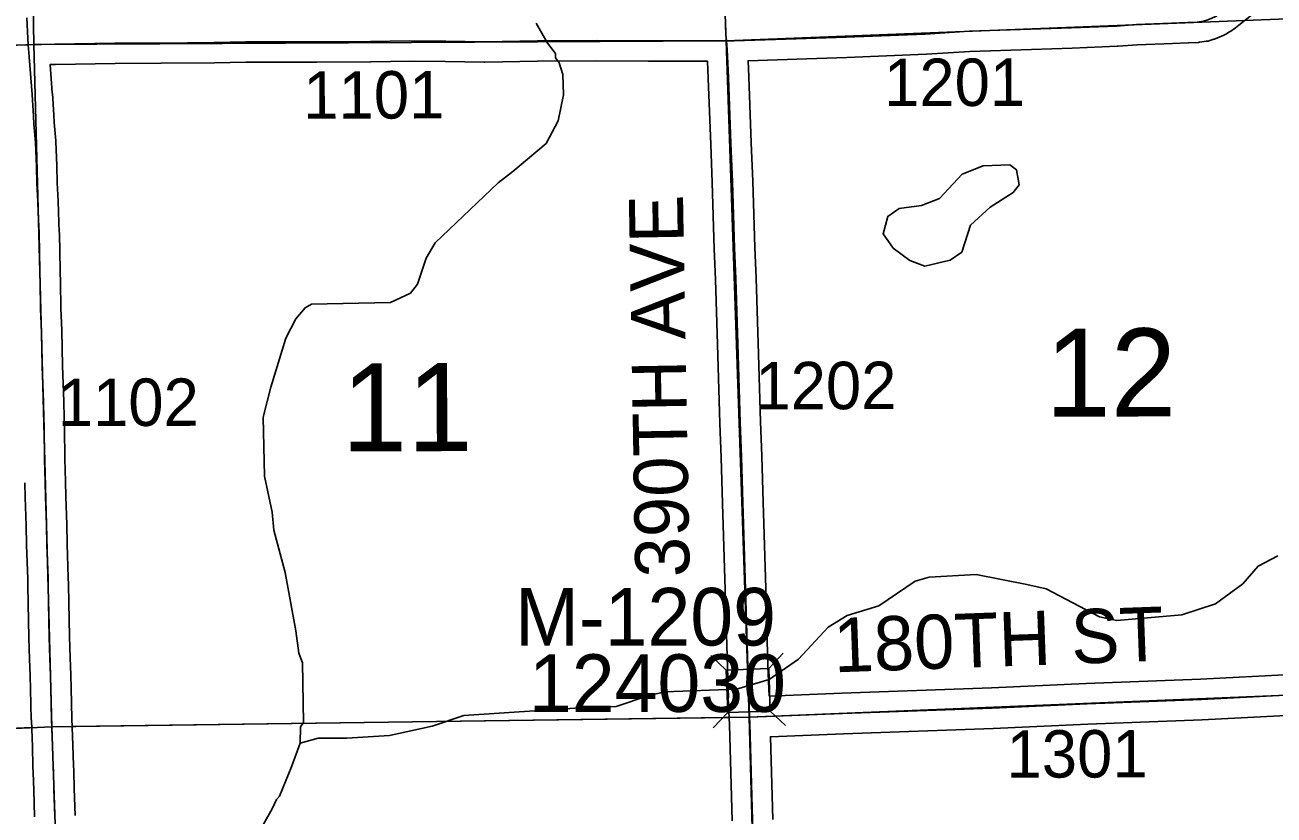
# Model space of a CAD drawing. Extents: x 128.7 to 185.5, y -21.4 to 12.6.
# Drawn here: x 161.996 to 163.84, y -2.85 to -1.683 of the extents above; entities that cross this region are included whole.
import ezdxf

# ---------------------------------------------------------------- set-up
doc = ezdxf.new("R2010")
doc.units = 0
for name, color, linetype in [('tdCoHydroRiver', 7, 'Continuous'), ('tdCoSecRdNmbr', 7, 'Continuous'), ('tdCoSecRdTxt', 7, 'Continuous'), ('tdCoSecRteBand', 7, 'Continuous'), ('tdCoSecRteCL', 7, 'Continuous'), ('tdCoSectLine', 7, 'Continuous'), ('tdCoSectLinePart', 7, 'Continuous'), ('tdCoSectNmbr', 7, 'Continuous'), ('tdCoStrucSec', 7, 'Continuous'), ('tdCoStrucSecCoName', 7, 'Continuous'), ('tdCoStrucSecFHWANum', 7, 'Continuous'), ('tdCoSurfAsphalt', 7, 'Continuous'), ('tdCoSurfGravel', 7, 'Continuous')]:
    doc.layers.add(name, color=color, linetype=linetype)

msp = doc.modelspace()

# ---------------------------------------------------------------- linework, layer by layer
at = {"layer": 'tdCoHydroRiver'}
for points in [[(162.7507, -1.6807), (162.7675, -1.7101), (162.7792, -1.7254), (162.7794, -1.7317), (162.7844, -1.7394), (162.7898, -1.7566), (162.7909, -1.7865), (162.7829, -1.8247), (162.7652, -1.8585), (162.7377, -1.8816), (162.7163, -1.8998), (162.6948, -1.9164), (162.6018, -2.0051), (162.5885, -2.0277), (162.5757, -2.0661), (162.5651, -2.0791), (162.5356, -2.0928), (162.419, -2.0956), (162.4097, -2.1007), (162.3961, -2.117), (162.3814, -2.1459), (162.3588, -2.2178), (162.3479, -2.2624), (162.3495, -2.3492), (162.361, -2.4024), (162.3636, -2.4291), (162.3801, -2.4916), (162.396, -2.5779), (162.4004, -2.6108), (162.4056, -2.6249), (162.4073, -2.7132), (162.4029, -2.7197), (162.4022, -2.7434), (162.3893, -2.7786), (162.3719, -2.8218), (162.3674, -2.8267), (162.3616, -2.8396), (162.3098, -2.9315)], [(163.3244, -2.0396), (163.302, -2.031), (163.2776, -2.013), (163.2626, -1.9914), (163.2696, -1.9659), (163.2865, -1.9542), (163.3195, -1.9498), (163.3459, -1.9394), (163.3793, -1.9034), (163.4104, -1.8912), (163.4498, -1.8897), (163.4596, -1.8972), (163.4635, -1.9192), (163.4545, -1.9306), (163.4206, -1.9524), (163.3916, -1.9787), (163.3789, -2.0186), (163.3619, -2.0303), (163.3244, -2.0396)], [(163.8455, -2.4668), (163.8161, -2.4821), (163.7934, -2.5082), (163.7534, -2.5381), (163.7035, -2.5542), (163.6076, -2.5625), (163.5821, -2.5572), (163.5032, -2.5159), (163.4746, -2.5091), (163.3998, -2.4945), (163.3305, -2.4987), (163.3102, -2.5042), (163.2564, -2.5409), (163.2096, -2.5553), (163.1818, -2.5721), (163.1378, -2.6196), (163.0947, -2.6496), (163.0463, -2.664), (162.9407, -2.668), (162.9157, -2.6736), (162.8689, -2.6896), (162.8153, -2.6916), (162.6437, -2.7028), (162.597, -2.7187), (162.5343, -2.7321), (162.4713, -2.736), (162.4287, -2.7361), (162.4022, -2.7434)]]:
    msp.add_lwpolyline(points, dxfattribs=at)
at = {"layer": 'tdCoSecRteBand'}
for points in [[(163.8115, -1.6649), (163.7879, -1.6835), (163.7829, -1.6875), (163.7821, -1.6881), (163.7812, -1.6887), (163.7759, -1.6923), (163.775, -1.6929), (163.774, -1.6935), (163.7685, -1.6967), (163.7676, -1.6972), (163.7666, -1.6977), (163.7609, -1.7004), (163.7599, -1.7009), (163.7589, -1.7013), (163.7529, -1.7037), (163.7519, -1.7041), (163.7509, -1.7044), (163.7448, -1.7063), (163.7423, -1.7071), (163.7396, -1.7074), (163.73, -1.7087), (163.729, -1.7088), (163.728, -1.7089), (163.7136, -1.7098), (163.7133, -1.7098), (163.713, -1.7098), (163.6897, -1.7107), (163.6382, -1.7128), (163.6091, -1.7147), (163.6087, -1.7147), (163.6083, -1.7147), (163.5418, -1.7173), (163.5418, -1.7173), (163.5417, -1.7173), (163.4818, -1.7194), (163.4818, -1.7194), (163.4818, -1.7194), (163.3909, -1.7225), (163.3269, -1.7266), (163.3265, -1.7266), (163.3262, -1.7266), (163.2093, -1.7311), (163.2092, -1.7311), (163.2092, -1.7311), (163.1355, -1.7337), (163.1354, -1.7337), (163.1353, -1.7337), (163.0634, -1.736), (163.0647, -1.7594), (163.0647, -1.7597), (163.0647, -1.7599), (163.0681, -1.8573), (163.0704, -1.9137), (163.0704, -1.9138), (163.0704, -1.9139), (163.0736, -2.012), (163.0751, -2.0572), (163.0783, -2.1531), (163.0783, -2.1531), (163.0783, -2.1532), (163.0817, -2.2692), (163.0837, -2.3196), (163.0837, -2.3198), (163.0837, -2.3199), (163.0857, -2.388), (163.0896, -2.5154), (163.0896, -2.5155), (163.0896, -2.5155), (163.0928, -2.6299), (163.0943, -2.6742)], [(163.0397, -2.8582), (163.0358, -2.7159), (163.0355, -2.7066), (163.0342, -2.6766), (163.0343, -2.6766), (163.0343, -2.6766), (163.0343, -2.6766), (163.0328, -2.6318), (163.0328, -2.6317), (163.0328, -2.6316), (163.0296, -2.5172), (163.0257, -2.3898), (163.0257, -2.3897), (163.0257, -2.3897), (163.0237, -2.3218), (163.0218, -2.2714), (163.0217, -2.2713), (163.0217, -2.2711), (163.0183, -2.155), (163.0151, -2.0592), (163.0151, -2.0591), (163.0151, -2.0591), (163.0136, -2.014), (163.0136, -2.014), (163.0104, -1.916), (163.0082, -1.8596), (163.0082, -1.8595), (163.0082, -1.8595), (163.0047, -1.7623), (163.0034, -1.7365), (162.9889, -1.7365), (162.9164, -1.7366), (162.9163, -1.7366), (162.9163, -1.7366), (162.8399, -1.7364), (162.7528, -1.7367), (162.6751, -1.7381), (162.6746, -1.7381), (162.6741, -1.7381), (162.617, -1.7372), (162.5645, -1.7365), (162.5067, -1.7379), (162.5064, -1.7379), (162.5061, -1.7379), (162.427, -1.7381), (162.4269, -1.7381), (162.4269, -1.7381), (162.3221, -1.7382), (162.276, -1.739), (162.276, -1.739), (162.2759, -1.739), (162.197, -1.7399), (162.1969, -1.7399), (162.1968, -1.7399), (162.1292, -1.7401), (162.0411, -1.7416), (162.0333, -1.7418), (162.0365, -1.7835), (162.0365, -1.7837), (162.0366, -1.7839), (162.0386, -1.8162), (162.0393, -1.8272), (162.0415, -1.8544), (162.0415, -1.8549), (162.0415, -1.8554), (162.0432, -1.8912), (162.0432, -1.8914), (162.0432, -1.8917), (162.0439, -1.9164), (162.0451, -1.9427), (162.0451, -1.9428), (162.0451, -1.9429), (162.0457, -1.9596), (162.0468, -1.989), (162.0468, -1.9893), (162.0469, -1.9896), (162.0474, -2.0196), (162.0488, -2.0673), (162.0488, -2.0676), (162.0488, -2.0678), (162.0491, -2.0964), (162.0493, -2.1018), (162.0504, -2.134), (162.0504, -2.1342), (162.0504, -2.1344), (162.0516, -2.1867), (162.0533, -2.239), (162.0534, -2.2427), (162.0545, -2.2778), (162.0545, -2.278), (162.0545, -2.2783), (162.0551, -2.3237), (162.0559, -2.3573), (162.0566, -2.3792), (162.0579, -2.4206), (162.0579, -2.4207), (162.0579, -2.4208), (162.0586, -2.4498), (162.0601, -2.499), (162.0601, -2.4991), (162.0601, -2.4992), (162.0604, -2.5092), (162.0611, -2.5358), (162.0611, -2.5359), (162.0611, -2.536), (162.0621, -2.5863), (162.063, -2.6178), (162.0638, -2.6426), (162.0644, -2.6624), (162.0644, -2.6624), (162.0644, -2.6625), (162.0655, -2.7073), (162.067, -2.7467), (162.067, -2.7469), (162.067, -2.7471), (162.0677, -2.776), (162.0681, -2.785), (162.069, -2.8105), (162.069, -2.8106), (162.069, -2.8107), (162.0703, -2.8503)], [(162.0104, -2.8524), (162.0091, -2.8127), (162.0081, -2.7872), (162.0078, -2.7781), (162.0078, -2.7779), (162.0078, -2.7777), (162.0071, -2.7488), (162.0056, -2.7094), (162.0056, -2.7092), (162.0055, -2.7091), (162.0044, -2.6641), (162.0038, -2.6444), (162.003, -2.6196), (162.003, -2.6195), (162.003, -2.6195), (162.0021, -2.5879), (162.0021, -2.5878), (162.0021, -2.5876), (162.0011, -2.5373), (162.0004, -2.5108), (162.0002, -2.5008), (161.9986, -2.4515), (161.9986, -2.4514), (161.9986, -2.4513), (161.9979, -2.4223), (161.9966, -2.3811), (161.9959, -2.359)], [(163.0943, -2.6742), (163.2017, -2.67), (163.2017, -2.67), (163.2018, -2.67), (163.4226, -2.6618), (163.5624, -2.6557), (163.5624, -2.6557), (163.5625, -2.6557), (163.731, -2.649), (163.8645, -2.6424)], [(163.8673, -2.7023), (163.7338, -2.7089), (163.7337, -2.709), (163.7335, -2.709), (163.5649, -2.7156), (163.4252, -2.7218), (163.4251, -2.7218), (163.425, -2.7218), (163.204, -2.7299), (163.0963, -2.7342), (163.0997, -2.8564)]]:
    msp.add_lwpolyline(points, dxfattribs=at)
at = {"layer": 'tdCoSecRteCL'}
for points in [[(163.0315, -1.7066), (163.0308, -1.6979), (163.0276, -1.6032), (163.0216, -1.4557), (163.0165, -1.342), (163.0147, -1.2929), (163.0123, -1.2394), (163.0101, -1.198), (163.0101, -1.1625), (163.0061, -1.0582), (163.0049, -1.0236), (163.0009, -0.9331), (162.996, -0.8093), (162.9943, -0.7531), (162.9942, -0.7418), (162.994, -0.7169), (162.9932, -0.6989)], [(162.001, -1.7126), (162.0004, -1.7032), (161.9989, -1.6729)], [(163.0315, -1.7066), (163.0431, -1.7066), (163.1344, -1.7037), (163.2081, -1.7011), (163.325, -1.6967), (163.3895, -1.6925), (163.4807, -1.6894), (163.5407, -1.6873), (163.6071, -1.6848), (163.6367, -1.6828), (163.6885, -1.6807), (163.7118, -1.6798), (163.7262, -1.6789), (163.7358, -1.6777), (163.7419, -1.6758), (163.7478, -1.6734), (163.7535, -1.6707), (163.7591, -1.6675), (163.7643, -1.6639), (163.7694, -1.66)], [(161.2357, -1.7396), (161.2453, -1.7392), (161.3685, -1.7343), (161.4355, -1.7316), (161.5794, -1.7264), (161.6762, -1.7221), (161.8071, -1.7191), (161.9483, -1.7138), (162.001, -1.7126)], [(162.001, -1.7126), (162.0404, -1.7116), (162.1289, -1.7101), (162.1967, -1.7099), (162.2755, -1.709), (162.3219, -1.7082), (162.4269, -1.7081), (162.506, -1.7079), (162.5644, -1.7065), (162.6174, -1.7072), (162.6746, -1.7081), (162.7525, -1.7067), (162.8398, -1.7064), (162.9163, -1.7066), (162.9889, -1.7065), (163.0202, -1.7065), (163.0315, -1.7066)], [(162.0404, -2.8514), (162.039, -2.8116), (162.0381, -2.7861), (162.0377, -2.777), (162.037, -2.7479), (162.0355, -2.7083), (162.0344, -2.6633), (162.0338, -2.6435), (162.033, -2.6187), (162.0321, -2.587), (162.0311, -2.5366), (162.0304, -2.51), (162.0302, -2.4999), (162.0286, -2.4506), (162.0279, -2.4215), (162.0266, -2.3801), (162.0259, -2.3581), (162.0251, -2.3243), (162.0245, -2.2787), (162.0234, -2.2437), (162.0233, -2.2399), (162.0216, -2.1875), (162.0204, -2.1351), (162.0193, -2.1028), (162.0191, -2.0971), (162.0188, -2.0682), (162.0174, -2.0203), (162.0169, -1.9901), (162.0158, -1.9607), (162.0151, -1.9441), (162.0139, -1.9175), (162.0132, -1.8926), (162.0116, -1.8568), (162.0094, -1.8293), (162.0087, -1.8181), (162.0066, -1.7858), (162.0023, -1.7303), (162.001, -1.7126)], [(163.0654, -2.7054), (163.0648, -2.69), (163.0628, -2.6308), (163.0596, -2.5163), (163.0557, -2.3888), (163.0537, -2.3208), (163.0517, -2.2702), (163.0483, -2.1541), (163.0451, -2.0582), (163.0436, -2.013), (163.0404, -1.9149), (163.0382, -1.8584), (163.0347, -1.761), (163.0325, -1.7193), (163.0315, -1.7066)], [(163.0654, -2.7054), (163.2029, -2.6999), (163.4239, -2.6918), (163.5637, -2.6856), (163.7324, -2.679), (163.866, -2.6723), (163.9353, -2.6696), (163.9861, -2.6669), (164.0522, -2.6646)], [(163.0925, -3.7045), (163.0922, -3.6907), (163.0902, -3.5879), (163.089, -3.5301), (163.0843, -3.3896), (163.0823, -3.2796), (163.0791, -3.1546), (163.0789, -3.121), (163.0744, -2.9849), (163.0697, -2.8574), (163.0658, -2.7144), (163.0654, -2.7054)]]:
    msp.add_lwpolyline(points, dxfattribs=at)
at = {"layer": 'tdCoSectLine'}
for points in [[(162.9929, -0.6989), (163.0311, -1.7066)], [(161.9932, -0.7415), (162.0091, -1.7123)], [(163.0311, -1.7066), (164.0221, -1.668)], [(160.9902, -1.7531), (162.0091, -1.7123)], [(162.0091, -1.7123), (163.0311, -1.7066)], [(162.0091, -1.7123), (162.0356, -2.7194)], [(163.0311, -1.7066), (163.065, -2.7054)], [(163.065, -2.7054), (164.0518, -2.6646)], [(162.0356, -2.7194), (163.065, -2.7054)], [(163.065, -2.7054), (163.0921, -3.7045)], [(161.0196, -2.7652), (162.0356, -2.7194)], [(162.0356, -2.7194), (162.0703, -3.7274)]]:
    msp.add_lwpolyline(points, dxfattribs=at)
at = {"layer": 'tdCoSectLinePart'}
for points in [[(162.0656, -2.719), (163.0348, -2.7058)], [(161.0496, -2.7639), (162.0056, -2.7207)]]:
    msp.add_lwpolyline(points, dxfattribs=at)
at = {"layer": 'tdCoStrucSec'}
for p, q in [((163.0313, -2.6356), (163.0084, -2.6142)), ((163.0939, -2.6335), (163.1152, -2.6107)), ((163.0334, -2.6982), (163.012, -2.721)), ((163.0959, -2.6961), (163.1188, -2.7175))]:
    msp.add_line(p, q, dxfattribs=at)
msp.add_lwpolyline([(163.0334, -2.6982), (163.0313, -2.6356), (163.0939, -2.6335), (163.0959, -2.6961)], close=True, dxfattribs=at)
at = {"layer": 'tdCoSurfAsphalt'}
msp.add_lwpolyline([(162.0404, -2.8514), (162.039, -2.8116), (162.0381, -2.7861), (162.0377, -2.777), (162.037, -2.7479), (162.0355, -2.7083), (162.0344, -2.6633), (162.0338, -2.6435), (162.033, -2.6187), (162.0321, -2.587), (162.0311, -2.5366), (162.0304, -2.51), (162.0302, -2.4999), (162.0286, -2.4506), (162.0279, -2.4215), (162.0266, -2.3801), (162.0259, -2.3581), (162.0251, -2.3243), (162.0245, -2.2787), (162.0234, -2.2437), (162.0233, -2.2399), (162.0216, -2.1875), (162.0204, -2.1351), (162.0193, -2.1028), (162.0191, -2.0971), (162.0188, -2.0682), (162.0174, -2.0203), (162.0169, -1.9901), (162.0158, -1.9607), (162.0151, -1.9441), (162.0139, -1.9175), (162.0132, -1.8926), (162.0116, -1.8568), (162.0094, -1.8293), (162.0087, -1.8181), (162.0066, -1.7858), (162.0023, -1.7303), (162.001, -1.7126), (162.0004, -1.7032), (161.9989, -1.6729)], dxfattribs=at)
at = {"layer": 'tdCoSurfGravel'}
for points in [[(163.0697, -2.8574), (163.0658, -2.7144), (163.0654, -2.7054), (163.0648, -2.69), (163.0628, -2.6308), (163.0596, -2.5163), (163.0557, -2.3888), (163.0537, -2.3208), (163.0517, -2.2702), (163.0483, -2.1541), (163.0451, -2.0582), (163.0436, -2.013), (163.0404, -1.9149), (163.0382, -1.8584), (163.0347, -1.761), (163.0325, -1.7193), (163.0315, -1.7066), (163.0308, -1.6979), (163.0276, -1.6032)], [(162.001, -1.7126), (162.0404, -1.7116), (162.1289, -1.7101), (162.1967, -1.7099), (162.2755, -1.709), (162.3219, -1.7082), (162.4269, -1.7081), (162.506, -1.7079), (162.5644, -1.7065), (162.6174, -1.7072), (162.6746, -1.7081), (162.7525, -1.7067), (162.8398, -1.7064), (162.9163, -1.7066), (162.9889, -1.7065), (163.0202, -1.7065), (163.0315, -1.7066), (163.0431, -1.7066), (163.1344, -1.7037), (163.2081, -1.7011), (163.325, -1.6967), (163.3895, -1.6925), (163.4807, -1.6894), (163.5407, -1.6873), (163.6071, -1.6848), (163.6367, -1.6828)], [(161.2287, -1.7399), (161.2357, -1.7396), (161.2453, -1.7392), (161.3685, -1.7343), (161.4355, -1.7316), (161.5794, -1.7264), (161.6762, -1.7221), (161.8071, -1.7191), (161.9483, -1.7138), (162.001, -1.7126)], [(163.0654, -2.7054), (163.2029, -2.6999), (163.4239, -2.6918), (163.5637, -2.6856), (163.7324, -2.679), (163.866, -2.6723), (163.9353, -2.6696), (163.9861, -2.6669), (164.0522, -2.6646)]]:
    msp.add_lwpolyline(points, dxfattribs=at)

# ---------------------------------------------------------------- texts
at = {"layer": 'tdCoSecRdNmbr'}
for s, rotation, p in [('1201', 0.1231, (163.2642, -1.8031)), ('1101', 0.1225, (162.407, -1.8217)), ('1202', 0.1229, (163.0742, -2.2508)), ('1102', 0.1221, (162.0446, -2.2755)), ('1301', 0.1232, (163.4449, -2.7946))]:
    msp.add_text(s, height=0.07, rotation=rotation, dxfattribs=at).set_placement(p)
at = {"layer": 'tdCoSecRdTxt'}
for s, rotation, p in [('390TH AVE', 91, (162.9772, -2.4981)), ('180TH ST', 2.0511, (163.1908, -2.6391))]:
    msp.add_text(s, height=0.08, rotation=rotation, dxfattribs=at).set_placement(p)
at = {"layer": 'tdCoSectNmbr'}
for s, rotation, p in [('12', 0.1232, (163.5022, -2.2616)), ('11', 0.1224, (162.4637, -2.3128))]:
    msp.add_text(s, height=0.13, rotation=rotation, dxfattribs=at).set_placement(p)
at = {"layer": 'tdCoStrucSecCoName'}
msp.add_text('M-1209', height=0.085, dxfattribs=at).set_placement((162.7192, -2.5994))
at = {"layer": 'tdCoStrucSecFHWANum'}
msp.add_text('124030', height=0.085, dxfattribs=at).set_placement((162.74, -2.6974))

doc.saveas('drawing.dxf')
